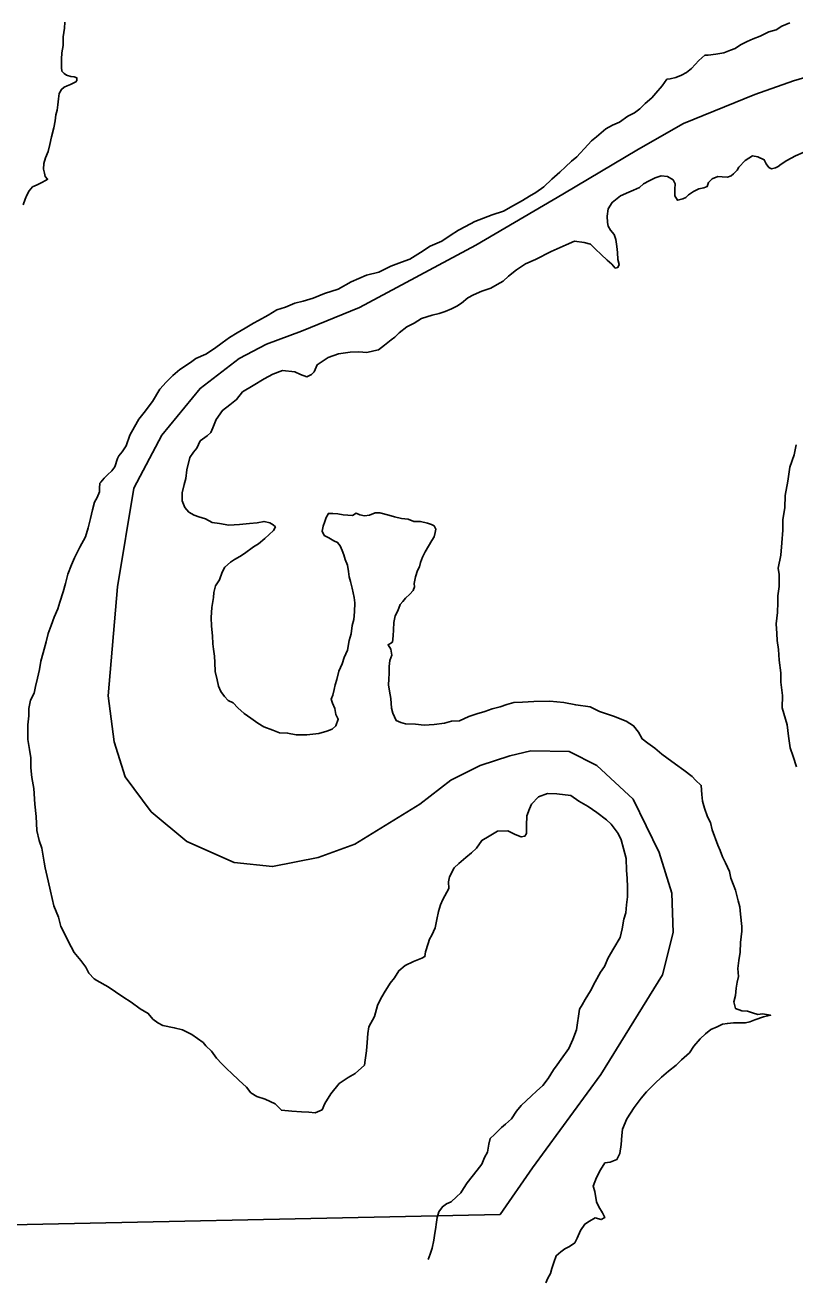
# Model space of a CAD drawing. Extents: x 31699 to 244310, y -8841 to 11474.
# Drawn here: x 133665.1 to 133841.9, y -716.1 to -427.3 of the extents above; entities that cross this region are included whole.
import ezdxf

# ---------------------------------------------------------------- set-up
doc = ezdxf.new("R2010")
doc.units = 0
doc.layers.add('R_Draft', color=7, linetype='Continuous')
doc.layers.add('R_Logo', color=7, linetype='Continuous')

msp = doc.modelspace()

# ---------------------------------------------------------------- linework, layer by layer
at = {"layer": 'R_Draft'}
for points in [[(133664.71, -468.53), (133665.17, -467.26), (133665.5, -466.32), (133666.03, -465.32), (133666.82, -464.44), (133667.88, -463.97), (133668.81, -463.5), (133669.94, -462.89), (133670.28, -462.68), (133669.74, -462.02), (133669.6, -461.29), (133669.33, -460.35), (133669.45, -459.02), (133669.78, -457.75), (133670.44, -456.27), (133670.76, -454.73), (133671.15, -452.93), (133671.74, -450.85), (133671.99, -449.25), (133672.19, -447.91), (133672.45, -446.84), (133672.64, -445.57), (133672.76, -444.17), (133672.96, -442.96), (133673.48, -442.03), (133674.08, -441.49), (133674.81, -441.22), (133675.54, -440.94), (133676.14, -440.61), (133676.8, -440.33), (133677, -440), (133677, -439.4), (133676.4, -439.13), (133675.6, -439.07), (133674.66, -438.81), (133674.06, -438.42), (133673.59, -437.89), (133673.45, -437.02), (133673.45, -436.28), (133673.51, -435.08), (133673.57, -433.68), (133673.89, -431.94), (133673.88, -429.94), (133674.2, -428), (133674.26, -426.59)], [(133840.75, -426.73), (133838.9, -427.52), (133837.64, -428.33), (133835.91, -428.81), (133833.91, -429.82), (133832.32, -430.43), (133830.99, -431.04), (133829.39, -431.79), (133828.2, -432.67), (133827.14, -433.01), (133825.61, -433.62), (133823.74, -433.97), (133822.01, -434.18), (133821.21, -434.18), (133819.82, -435.4), (133818.17, -437.21), (133817.04, -438.15), (133815.84, -438.76), (133814.58, -439.31), (133813.25, -439.58), (133812.52, -439.72), (133811.46, -441.2), (133809.94, -442.94), (133809.08, -443.95), (133807.49, -445.3), (133806.3, -446.51), (133805.04, -447.45), (133803.51, -448.2), (133801.65, -449.55), (133800.06, -450.29), (133798.53, -451.1), (133797.4, -451.98), (133796.34, -452.92), (133795.21, -453.87), (133793.63, -455.61), (133792.57, -456.69), (133791.84, -457.5), (133790.58, -458.51), (133789.25, -459.85), (133787.93, -461.06), (133786.07, -462.68), (133784.22, -464.43), (133782.43, -465.71), (133780.97, -466.59), (133779.37, -467.53), (133777.25, -468.68), (133774.99, -469.97), (133772.4, -470.85), (133770.4, -471.6), (133768.41, -472.35), (133766.28, -473.5), (133764.69, -474.38), (133762.76, -475.59), (133760.84, -476.88), (133758.12, -478.03), (133755.93, -479.52), (133753.47, -481), (133751.54, -481.75), (133749.15, -482.63), (133746.36, -483.99), (133743.56, -484.74), (133741.77, -485.49), (133740.04, -486.24), (133736.99, -487.93), (133733.86, -488.95), (133731.27, -489.97), (133729.01, -490.66), (133727.08, -491.14), (133724.95, -492.02), (133722.96, -492.7), (133720.97, -493.92), (133718.71, -495.13), (133717.58, -495.74), (133715.65, -496.89), (133713.8, -497.97), (133712.07, -499.05), (133710.34, -500.27), (133708.62, -501.55), (133706.63, -502.83), (133704.3, -503.85), (133703.11, -504.73), (133700.65, -506.35), (133699.06, -507.76), (133697.54, -509.31), (133696.08, -510.85), (133694.37, -513.74), (133692.45, -516.22), (133691.26, -517.76), (133690.27, -519.57), (133689.15, -521.45), (133688.3, -523.93)], [(133844.68, -456.28), (133843.8, -456.53), (133842.07, -457.28), (133840.08, -458.36), (133838.75, -459.24), (133838.09, -459.78), (133837.49, -460.05), (133836.56, -460.26), (133835.96, -459.99), (133835.29, -459.13), (133834.88, -458.2), (133833.41, -457.54), (133832.15, -457.28), (133830.49, -458.36), (133829.03, -459.91), (133828.64, -460.58), (133827.84, -461.45), (133827.31, -461.86), (133826.45, -462.2)], [(133826.45, -462.2), (133825.18, -462.14), (133824.25, -462.08), (133822.92, -462.55), (133822.06, -463.43), (133821.73, -464.37), (133821, -464.64), (133819.87, -464.91), (133818.6, -465.52), (133817.48, -466.26), (133816.88, -466.87), (133816.15, -467.14), (133815.28, -467.42), (133814.95, -467.48), (133814.35, -466.49), (133814.34, -465.82), (133814.34, -464.95), (133814.4, -463.75), (133813.99, -462.82), (133812.65, -462.02), (133811.19, -461.9), (133809.86, -462.38), (133808.46, -463.06), (133807.13, -463.73), (133806.21, -464.54), (133804.88, -465.22), (133803.81, -465.63), (133801.89, -466.51), (133799.96, -467.99), (133799.04, -469.47), (133798.78, -471.14), (133798.86, -472.61), (133799, -473.47), (133799.6, -474.4), (133800.41, -475.33), (133800.81, -476.53), (133801.02, -478.13), (133801.17, -479.53), (133801.24, -481.14), (133801.58, -482.27), (133801.25, -482.94), (133800.65, -483.08), (133799.85, -482.15), (133798.78, -481.22), (133797.44, -479.96), (133796.1, -478.7), (133794.96, -477.57), (133793.49, -477.18), (133791.29, -476.87), (133789.36, -477.75), (133785.97, -479.24), (133782.32, -481.13), (133780.06, -482.09), (133778, -483.5), (133776.15, -484.92), (133774.89, -486.06), (133773.56, -486.81), (133772.1, -487.68), (133770.04, -488.37), (133768.11, -489.25), (133766.78, -489.92), (133765.32, -491.14), (133764.26, -491.81), (133763.07, -492.42), (133761.6, -493.03), (133760.21, -493.51), (133758.61, -493.92), (133756.15, -494.67), (133754.49, -495.69), (133752.76, -496.57), (133751.04, -497.98), (133750.05, -498.92), (133749.18, -499.53), (133747.66, -500.74), (133746.27, -501.82), (133745.2, -502.1), (133743.6, -502.44), (133741.74, -502.32), (133739.74, -502.4), (133737.08, -502.75), (133734.75, -503.64), (133733.56, -504.38), (133732.23, -505.26), (133731.5, -506.87), (133730.91, -507.54), (133729.85, -508.08), (133728.38, -507.49), (133727.04, -506.9), (133724.24, -506.58), (133722.05, -507.4), (133720.05, -508.48), (133717.47, -510.04), (133715.08, -511.52), (133713.69, -513.27), (133712.1, -514.48), (133710.44, -515.76), (133708.98, -517.84), (133708.2, -519.78), (133707.8, -520.85), (133706.94, -521.59), (133705.35, -522.74)], [(133705.35, -522.74), (133704.56, -524.42), (133703.77, -525.36), (133702.97, -526.56)], [(133688.3, -523.93), (133687.44, -525.27), (133686.65, -526.21), (133686.32, -526.81)], [(133842.21, -523.66), (133841.75, -525.93), (133840.77, -528.81), (133840.26, -532.02), (133839.68, -535.29), (133839.63, -538.1), (133839.18, -540.84), (133839.13, -543.24), (133838.88, -546.18), (133838.69, -548.99), (133838.05, -552), (133838.32, -553.47), (133838.34, -556.21), (133838.02, -558.34), (133838.03, -559.88), (133837.91, -562.15), (133837.59, -564.76), (133837.74, -567.03), (133837.88, -568.63), (133838.16, -570.63), (133838.31, -573.1), (133838.72, -576.04), (133838.67, -578.17), (133839.09, -581.24), (133838.97, -584.05), (133840.13, -587.98), (133840.48, -590.58), (133840.83, -593.25), (133841.5, -595.25), (133842.25, -597.65)], [(133686.32, -526.81), (133685.73, -528.69), (133685, -529.63), (133684.01, -530.57), (133683.28, -531.31), (133682.49, -532.25), (133682.29, -532.45), (133682.23, -533.65), (133682.23, -534.45), (133681.64, -535.73), (133681.05, -536.8), (133680.59, -538.61), (133680.14, -540.55), (133679.62, -542.75), (133678.96, -544.83), (133677.71, -547.17), (133676.46, -549.59), (133675.74, -551.2), (133674.95, -553.4), (133674.43, -555.54), (133673.84, -557.42), (133673.06, -559.76), (133672.6, -561.3), (133671.81, -563.24), (133671.09, -565.12), (133670.44, -566.99), (133669.98, -568.87), (133669.26, -571.41), (133668.74, -573.35), (133668.42, -575.29), (133667.97, -577.23), (133667.51, -579.17), (133667.19, -580.7), (133666.33, -582.31), (133666.01, -584.19), (133665.95, -585.92), (133665.77, -587.99), (133665.71, -589.66), (133665.72, -591.33), (133666.13, -593.6), (133666.41, -595.54), (133666.42, -597.81), (133666.7, -600.07), (133667.12, -602.61), (133667.34, -606.15), (133667.69, -609.02), (133667.84, -612.22), (133668.32, -614.55), (133668.93, -616.29), (133669.49, -619.49), (133669.76, -620.82), (133670.38, -623.76), (133670.93, -626.16), (133671.75, -629.56), (133672.76, -632.15), (133673.31, -634.29), (133673.98, -635.55), (133674.99, -637.68), (133676.41, -640.27), (133677.88, -642.07), (133679.03, -643.6), (133679.77, -644.99), (133680.97, -646.32), (133681.58, -646.65), (133684.18, -648.17), (133687.6, -650.41), (133689.47, -651.67), (133691.54, -653.19), (133693.41, -654.25), (133694.49, -655.57), (133695.63, -656.43), (133696.76, -657.03), (133699.36, -657.54), (133701.23, -658), (133703.44, -659.05), (133704.71, -659.98), (133705.98, -660.9), (133706.65, -661.7), (133707.92, -662.89), (133709.07, -664.49), (133710.27, -665.82), (133711.55, -667.08), (133712.49, -667.94), (133714.23, -669.59), (133715.97, -671.18), (133716.98, -672.51), (133718.31, -673.31), (133720.25, -673.96), (133722.52, -675.01), (133724, -676.47), (133726.4, -676.72), (133728.6, -676.84), (133730.26, -676.89), (133731.73, -677.08), (133733.32, -676.41), (133733.98, -674.93), (133735.3, -672.72), (133737.22, -670.37), (133739.28, -668.95), (133740.94, -668.07), (133743.06, -666.12)], [(133702.97, -526.56), (133702.26, -529.37), (133702, -531.38), (133701.68, -532.78), (133701.16, -534.66), (133701.17, -536.53), (133701.84, -538.06), (133702.72, -539.12), (133703.92, -539.85), (133705.05, -540.17), (133706.52, -540.63), (133708.06, -541.49), (133709.79, -541.74), (133711.93, -542.13), (133714.39, -541.98), (133716.66, -541.76), (133718.45, -541.55), (133719.99, -541.27), (133721.32, -541.59), (133722.12, -542.06), (133722.59, -542.52), (133722.2, -543.33), (133721.2, -544.27), (133720.21, -545.14), (133718.75, -546.42), (133717.56, -547.1), (133715.5, -548.65), (133714.44, -549.32), (133713.24, -550), (133712.31, -550.61), (133710.99, -551.75), (133710.39, -552.89), (133709.74, -554.7), (133708.88, -556.04), (133708.49, -557.58), (133708.36, -558.71), (133707.98, -561.05), (133707.86, -563.33), (133707.94, -565.33), (133708.15, -567.53), (133708.23, -569.33), (133708.37, -570.6), (133708.65, -572.2), (133708.72, -573.67), (133708.8, -575.74), (133709.21, -577.67), (133709.55, -579.07), (133710.09, -580.34), (133710.9, -581.47), (133711.77, -582.4), (133712.91, -582.92), (133713.98, -584.05), (133715.45, -585.38), (133716.99, -586.43), (133718.6, -587.56), (133719.94, -588.42), (133722.01, -589.2), (133723.54, -589.79), (133725.41, -589.85), (133727.34, -590.24), (133729.81, -590.28), (133732.54, -589.93), (133734.4, -589.45), (133735.66, -588.98), (133736.46, -588.17), (133737.05, -586.7), (133736.51, -585.63), (133736.23, -584.23), (133735.69, -582.96), (133735.42, -582.1), (133735.82, -581.16), (133736.07, -579.82), (133736.34, -578.82), (133736.73, -577.55), (133737.18, -575.61), (133737.9, -573.93), (133738.36, -572.53), (133739.15, -570.79), (133739.54, -568.58), (133740, -567.04), (133740.25, -565.17), (133740.58, -563.77), (133740.76, -562.03), (133740.82, -559.96), (133740.68, -558.69), (133740.27, -556.56), (133739.86, -555.02), (133739.58, -553.96), (133739.38, -552.75), (133739.17, -551.29), (133738.63, -550.02), (133738.29, -548.89), (133737.95, -547.96), (133737.48, -546.89), (133736.87, -546.09), (133736, -545.7), (133734.87, -545.04), (133733.8, -544.45), (133733.32, -543.51), (133733.58, -542.31), (133733.98, -541.31)], [(133733.98, -541.31), (133734.24, -540.37), (133734.77, -539.43), (133735.76, -539.42), (133736.97, -539.55), (133738.17, -539.74), (133739.23, -539.8), (133740.3, -539.86), (133741.16, -539.39), (133741.96, -539.71), (133743.1, -539.97), (133744.23, -539.83), (133745.49, -539.29), (133746.62, -539.28), (133748.69, -539.8), (133749.96, -540.19), (133751.56, -540.58), (133753.1, -540.77), (133754.43, -541.3), (133755.96, -541.29), (133757.57, -541.68), (133758.43, -541.94), (133759.03, -542.27), (133759.44, -543.07), (133759.31, -543.8), (133759.05, -544.8), (133758.52, -545.61), (133757.73, -546.95), (133757.01, -548.22), (133756.35, -549.43), (133755.95, -550.7), (133755.69, -551.71), (133755.23, -552.51), (133754.77, -553.98), (133754.45, -555.52), (133754.52, -556.26), (133754.26, -557.13), (133753.47, -557.93), (133752.47, -558.87), (133751.88, -559.68), (133751.28, -560.35), (133750.69, -561.82), (133750.1, -562.9), (133749.77, -564.5), (133749.72, -566.17), (133749.66, -567.51), (133749.53, -568.98), (133748.47, -569.59), (133749.14, -570.58), (133749.35, -571.98), (133748.89, -573.19), (133748.7, -574.59), (133748.71, -576.13), (133748.65, -577.47), (133748.59, -578.8), (133748.8, -580.27), (133749.15, -581.94), (133749.29, -584.14), (133749.57, -585.27), (133750.31, -587), (133751.38, -587.4), (133752.51, -587.72), (133754.78, -587.84), (133756.78, -588.03), (133759.04, -587.88), (133761.44, -587.59), (133763.04, -587.11), (133764.9, -587.04), (133767.03, -586.09), (133768.89, -585.47), (133770.68, -584.92), (133772.41, -584.31), (133774.21, -583.83), (133775.74, -583.29), (133777.34, -582.87), (133779.33, -582.79), (133781.93, -582.58), (133785.66, -582.55), (133788.86, -582.86), (133791.6, -583.38), (133794.93, -583.82), (133797.07, -584.87), (133800.27, -585.99), (133803.15, -587.1), (133804.88, -588.16), (133805.96, -589.69), (133806.83, -591.22), (133808.11, -592.21), (133809.78, -593.33), (133811.39, -594.72), (133812.52, -595.58), (133814.53, -596.97), (133816.41, -598.36), (133818.35, -599.82), (133819.08, -600.68), (133820.42, -601.87), (133820.57, -603.94), (133820.71, -605.48), (133821.19, -607.14), (133821.87, -609.08), (133822.54, -610.41)], [(133743.06, -666.12), (133743.25, -664.98), (133743.5, -662.85), (133743.69, -660.91), (133743.81, -658.84), (133744.07, -657.3), (133745.39, -654.95), (133746.04, -652.41), (133746.76, -651), (133747.62, -649.53), (133748.94, -647.31), (133749.93, -646.04), (133750.92, -644.43), (133752.38, -643.22), (133754.31, -642.34), (133756.23, -641.59), (133756.96, -641.18), (133757.09, -640.11), (133757.68, -638.17), (133758.01, -637.17), (133758.53, -636.3), (133759.32, -634.55), (133759.71, -632.68), (133760.03, -630.81), (133760.49, -629.27), (133761.02, -628.06), (133761.94, -626.39), (133762.4, -625.52), (133762.39, -624.05), (133762.58, -622.85), (133763.64, -620.83), (133764.76, -619.82), (133766.36, -618.41), (133767.61, -617.33), (133768.81, -616.26), (133770, -614.51), (133771.72, -613.5), (133773.58, -612.42), (133775.98, -612.33), (133777.65, -613.12), (133779.05, -613.72), (133779.92, -613.51), (133780.25, -612.91), (133780.24, -611.1), (133780.36, -608.83), (133780.95, -607.29), (133781.41, -606.15), (133783.06, -604.47), (133785.06, -603.72), (133787.26, -603.84), (133790.46, -604.22), (133792.33, -605.48), (133794.47, -606.73), (133796.41, -608.12), (133798.62, -609.77), (133799.69, -610.77), (133801.3, -612.89), (133801.98, -614.36), (133802.52, -616.36), (133803.14, -618.69), (133803.22, -621.43), (133803.36, -623.16), (133803.44, -625.23), (133803.45, -627.5), (133803.27, -629.31), (133803.08, -631.18), (133802.62, -632.58), (133802.23, -634.79), (133801.78, -636.8), (133800.33, -639.28), (133799.01, -641.49), (133798.15, -643.43), (133797.23, -644.77), (133796.04, -646.99), (133794.99, -649.06), (133793.74, -651.08), (133793.08, -652.28), (133792.48, -653.29), (133791.78, -658.03), (133790.93, -660.24), (133790.01, -662.32), (133788.22, -664.74), (133787.3, -666.08), (133786.5, -667.22), (133785.25, -669.17), (133784.06, -670.78), (133782.6, -672.12), (133781.41, -673.2), (133779.02, -675.42), (133777.97, -676.7), (133776.84, -678.44), (133775.45, -679.65), (133774.52, -680.46), (133772.93, -682.07), (133771.94, -682.95), (133771.62, -684.29), (133771.29, -686.09), (133770.63, -687.36), (133770.04, -688.84), (133768.92, -690.25), (133767.8, -691.73)], [(133822.54, -610.41), (133822.95, -612.07), (133824.24, -615.6), (133824.78, -616.8), (133825.32, -618.27), (133825.99, -619.67), (133826.87, -621.66), (133827.21, -623.2), (133828.3, -625.93), (133828.91, -628.39), (133829.25, -629.79), (133829.46, -631.46), (133829.75, -634.26), (133829.69, -635.33), (133829.44, -637.94), (133829.32, -640.14), (133829.06, -642.08), (133828.81, -643.89), (133828.95, -645.76), (133828.69, -647.03), (133828.43, -648.43), (133828.24, -650.1), (133827.92, -651.57), (133828.26, -653.11), (133829.73, -653.63), (133831.06, -653.75), (133832.2, -654.08), (133833.4, -654.47), (133834.46, -654.33), (133836.33, -654.65), (133834.74, -655.06), (133832.74, -655.68), (133831.54, -656.15), (133830.55, -656.43), (133829.35, -656.44), (133827.81, -656.38), (133826.42, -656.52), (133825.28, -656.73), (133824.09, -657.34), (133822.63, -657.95), (133821.37, -658.96), (133820.17, -660.11), (133818.72, -661.79), (133817.73, -663.26), (133815.87, -664.88), (133814.68, -666.16), (133812.89, -667.5), (133811.3, -668.85), (133809.78, -670.33), (133807.86, -672.28), (133806.6, -673.69), (133805.01, -675.84), (133803.29, -678.46), (133802.31, -680.8), (133802.19, -682.27), (133802, -684.34), (133801.68, -686.41), (133801.02, -687.82), (133799.49, -688.37), (133798.29, -688.57), (133797.24, -690.18), (133796.38, -691.93), (133795.59, -693.94), (133795.93, -695.14), (133796.35, -697.54), (133796.89, -698.67), (133797.7, -700.06), (133798.23, -701.13), (133797.44, -701.6), (133796.04, -701.21), (133794.71, -701.96), (133793.65, -702.63), (133792.66, -704.11), (133791.93, -705.85), (133791.41, -706.92), (133790.15, -707.8), (133789.08, -708.34), (133788.15, -709.01), (133787.09, -709.89), (133786.57, -711.43), (133786.11, -712.83), (133785.79, -713.97), (133785.19, -715.04), (133784.73, -716.12)], [(133767.8, -691.73), (133766.61, -693.14), (133765.81, -694.48), (133765.22, -695.48), (133764.16, -696.36), (133762.97, -697.5), (133761.9, -697.98), (133760.98, -698.65), (133760.12, -699.79), (133759.79, -701.13), (133759.6, -702.2), (133759.34, -703.87), (133759.21, -704.74), (133759.02, -706.28), (133758.63, -708.15), (133758.18, -709.56), (133757.72, -710.76)]]:
    msp.add_lwpolyline(points, dxfattribs=at)
at = {"layer": 'R_Logo'}
for points in [[(133841.56, -440.05), (133861.5, -434.19), (133873.29, -431.47), (133890.96, -429.65), (133905.91, -428.29), (133924.49, -427.84), (133937.63, -430.56), (133950.77, -437.36), (133962.63, -452.6)], [(133841.56, -440.05), (133832.73, -443.25), (133816.35, -449.86), (133806.01, -455.74), (133788.61, -466.11), (133768.66, -477.84), (133741.88, -492.12), (133728.58, -497.6), (133720.57, -500.53), (133714.31, -503.86), (133705.32, -510.7), (133696.52, -521.46), (133690.06, -533.59), (133686.35, -556.27), (133684.2, -581.31), (133685.54, -591.84), (133688.12, -599.9), (133694.08, -607.96), (133702.3, -614.73), (133713.1, -619.56), (133721.96, -620.53), (133732.43, -618.44), (133740.81, -615.37), (133755.79, -606.19), (133762.88, -600.71), (133769.65, -597.32), (133776.41, -595.07), (133781.25, -593.94), (133790.11, -594.1), (133796.39, -597.32), (133804.77, -605.06), (133810.73, -617.31), (133813.63, -626.66), (133813.96, -635.68), (133811.54, -645.35), (133797.36, -668.24), (133781.67, -689.74), (133774.2, -700.39)], [(132767.29, -686.82), (132940.61, -689.48), (133118.45, -691.85), (133294.29, -693.29), (133468.61, -697.35), (133643.81, -703.21), (133774.2, -700.39)]]:
    msp.add_lwpolyline(points, dxfattribs=at)

doc.saveas('drawing.dxf')
